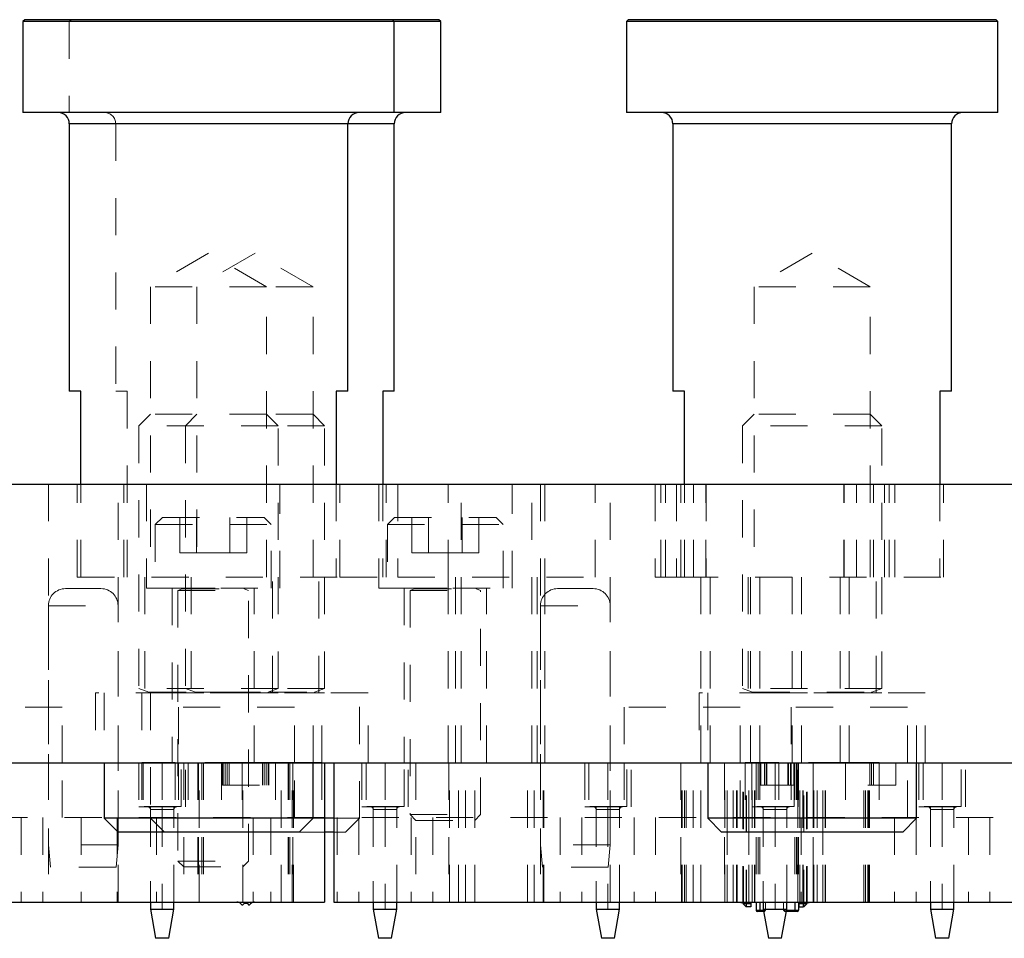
# Model space of a CAD drawing. Header units: inches. Extents: x 1880 to 2363, y -453 to -54.
# Tile 1008 of 1056: x 2208.29 to 2210.94, y -277.55 to -275.08. Entities that reach past the tile are written whole.
import ezdxf

# ---------------------------------------------------------------- set-up
doc = ezdxf.new("R2010")
doc.units = ezdxf.units.IN
doc.header["$LTSCALE"] = 0.5
doc.header["$MEASUREMENT"] = 0
doc.linetypes.add('HIDDEN', pattern=[0.225, 0.15, -0.075])
for name, color, linetype in [('ST1-M-S', 193, 'Continuous'), ('ST2-M-S', 193, 'Continuous'), ('SVE-M-S', 8, 'Continuous')]:
    doc.layers.add(name, color=color, linetype=linetype)

msp = doc.modelspace()

# ---------------------------------------------------------------- linework, layer by layer
at = {"layer": 'ST1-M-S', "linetype": 'Continuous', "lineweight": 25}
for p, q in [((2204.92022, -276.33015), (2215.92022, -276.33015)), ((2204.92022, -277.08015), (2215.92022, -277.08015))]:
    msp.add_line(p, q, dxfattribs=at)
at = {"layer": 'ST1-M-S', "linetype": 'HIDDEN', "lineweight": 18}
for p, q in [((2208.36397, -276.33015), (2208.36397, -277.08015)), ((2208.44172, -276.58015), (2208.44172, -276.33015)), ((2208.55147, -277.08015), (2208.55147, -276.33015)), ((2208.56672, -276.58015), (2208.56672, -276.33015)), ((2208.62822, -276.33015), (2208.62822, -276.61015)), ((2208.98722, -276.61015), (2208.98722, -276.33015)), ((2209.14872, -276.58015), (2209.14872, -276.33015)), ((2209.25322, -276.33015), (2209.25322, -276.61015)), ((2209.27372, -276.58015), (2209.27372, -276.33015)), ((2209.30472, -276.33015), (2209.30472, -276.58015)), ((2209.44022, -276.58015), (2209.44022, -276.33015)), ((2209.47522, -277.08015), (2209.47522, -276.33015)), ((2209.61222, -276.61015), (2209.61222, -276.33015)), ((2209.66522, -277.08015), (2209.66522, -276.33015)), ((2209.68897, -276.33015), (2209.68897, -277.08015)), ((2209.70022, -276.33015), (2209.70022, -276.58015)), ((2209.83572, -276.58015), (2209.83572, -276.33015)), ((2209.87647, -277.08015), (2209.87647, -276.33015)), ((2209.99772, -276.33015), (2209.99772, -276.58015)), ((2210.013, -276.58015), (2210.013, -276.33015)), ((2210.013, -276.58015), (2210.013, -276.33015)), ((2210.02522, -276.58015), (2210.02522, -276.33015)), ((2210.05472, -276.33015), (2210.05472, -276.58015)), ((2210.06672, -276.58015), (2210.06672, -276.33015)), ((2210.10116, -276.58015), (2210.10116, -276.33015)), ((2210.10116, -276.58015), (2210.10116, -276.33015)), ((2210.13392, -276.58015), (2210.13392, -276.33015)), ((2210.13392, -276.58015), (2210.13392, -276.33015)), ((2210.13477, -276.33015), (2210.13477, -276.58015)), ((2210.50567, -276.58015), (2210.50567, -276.33015)), ((2210.50652, -276.58015), (2210.50652, -276.33015)), ((2210.50652, -276.58015), (2210.50652, -276.33015)), ((2210.53928, -276.58015), (2210.53928, -276.33015)), ((2210.53928, -276.58015), (2210.53928, -276.33015)), ((2210.58572, -276.58015), (2210.58572, -276.33015)), ((2210.61522, -276.58015), (2210.61522, -276.33015)), ((2210.62744, -276.58015), (2210.62744, -276.33015)), ((2210.62744, -276.58015), (2210.62744, -276.33015)), ((2210.64272, -276.58015), (2210.64272, -276.33015)), ((2210.77372, -276.58015), (2210.77372, -276.33015)), ((2208.44172, -276.58015), (2209.14872, -276.58015)), ((2208.62322, -276.58015), (2208.62322, -276.89215)), ((2208.74822, -276.58015), (2208.74822, -276.89215)), ((2208.96722, -276.89215), (2208.96722, -276.58015)), ((2209.09222, -276.89215), (2209.09222, -276.58015)), ((2209.14872, -276.58015), (2209.27372, -276.58015)), ((2209.30472, -276.58015), (2209.83572, -276.58015)), ((2209.44022, -277.08015), (2209.44022, -276.58015)), ((2209.46022, -277.08015), (2209.46022, -276.58015)), ((2209.68022, -277.08015), (2209.68022, -276.58015)), ((2209.70022, -277.08015), (2209.70022, -276.58015)), ((2209.99772, -276.58015), (2210.06672, -276.58015)), ((2210.06672, -276.58015), (2210.77372, -276.58015)), ((2210.12022, -277.08015), (2210.12022, -276.58015)), ((2210.14522, -277.08015), (2210.14522, -276.58015)), ((2210.14522, -277.08015), (2210.14522, -276.58015)), ((2210.24822, -276.58015), (2210.24822, -276.89215)), ((2210.25422, -277.08015), (2210.25422, -276.58015)), ((2210.25422, -277.08015), (2210.25422, -276.58015)), ((2210.27922, -277.08015), (2210.27922, -276.58015)), ((2210.36672, -277.08015), (2210.36672, -276.58015)), ((2210.39172, -277.08015), (2210.39172, -276.58015)), ((2210.39172, -277.08015), (2210.39172, -276.58015)), ((2210.49522, -277.08015), (2210.49522, -276.58015)), ((2210.49522, -277.08015), (2210.49522, -276.58015)), ((2210.52022, -277.08015), (2210.52022, -276.58015)), ((2210.59222, -276.89215), (2210.59222, -276.58015)), ((2208.62822, -276.61015), (2208.98722, -276.61015)), ((2208.69722, -276.61015), (2208.69722, -277.08015)), ((2208.91822, -277.08015), (2208.91822, -276.61015)), ((2209.25322, -276.61015), (2209.61222, -276.61015)), ((2209.32222, -276.61015), (2209.32222, -277.08015)), ((2209.54322, -277.08015), (2209.54322, -276.61015)), ((2209.09972, -276.89215), (2208.49072, -276.89215)), ((2208.49072, -276.89215), (2208.49072, -277.08015)), ((2208.61572, -276.89215), (2208.61572, -277.08015)), ((2209.22472, -276.89215), (2209.09972, -276.89215)), ((2209.09972, -277.08015), (2209.09972, -276.89215)), ((2209.22472, -277.08015), (2209.22472, -276.89215)), ((2210.72472, -276.89215), (2210.11572, -276.89215)), ((2210.11572, -276.89215), (2210.11572, -277.08015)), ((2210.72472, -277.08015), (2210.72472, -276.89215)), ((2208.40147, -276.93015), (2208.08897, -276.93015)), ((2208.40147, -277.08015), (2208.40147, -276.93015)), ((2209.02647, -276.93015), (2208.71397, -276.93015)), ((2208.71397, -276.93015), (2208.71397, -277.08015)), ((2209.02647, -277.08015), (2209.02647, -276.93015)), ((2210.22647, -276.93015), (2209.91397, -276.93015)), ((2209.91397, -276.93015), (2209.91397, -277.08015)), ((2210.22647, -277.08015), (2210.22647, -276.93015)), ((2210.67647, -276.93015), (2210.36397, -276.93015)), ((2210.36397, -276.93015), (2210.36397, -277.08015)), ((2210.67647, -277.08015), (2210.67647, -276.93015))]:
    msp.add_line(p, q, dxfattribs=at)
at = {"layer": 'ST2-M-S', "linetype": 'HIDDEN', "lineweight": 18}
for p, q in [((2208.36397, -277.08015), (2208.36397, -277.45515)), ((2208.40147, -277.22765), (2208.40147, -277.08015)), ((2208.55147, -277.45515), (2208.55147, -277.08015)), ((2208.60772, -277.08015), (2208.60772, -277.19915)), ((2208.61904, -277.08015), (2208.61904, -277.19826)), ((2208.67022, -277.08015), (2208.67022, -277.19826)), ((2208.71397, -277.08015), (2208.71397, -277.22765)), ((2208.7214, -277.19826), (2208.7214, -277.08015)), ((2208.72822, -277.08015), (2208.72822, -277.45515)), ((2208.73272, -277.19915), (2208.73272, -277.08015)), ((2208.76634, -277.08015), (2208.76634, -277.45515)), ((2208.76828, -277.08015), (2208.76828, -277.45515)), ((2208.76828, -277.08015), (2208.76828, -277.45515)), ((2208.77022, -277.45515), (2208.77022, -277.08015)), ((2208.77676, -277.08015), (2208.77676, -277.45515)), ((2208.77676, -277.08015), (2208.77676, -277.45515)), ((2208.78118, -277.08015), (2208.78118, -277.45515)), ((2208.78118, -277.08015), (2208.78118, -277.45515)), ((2208.83272, -277.08015), (2208.83272, -277.14015)), ((2208.83455, -277.14015), (2208.83455, -277.08015)), ((2208.84022, -277.14015), (2208.84022, -277.08015)), ((2208.84522, -277.14015), (2208.84522, -277.08015)), ((2208.85022, -277.08015), (2208.85022, -277.14015)), ((2208.88722, -277.45515), (2208.88722, -277.08015)), ((2208.94022, -277.14015), (2208.94022, -277.08015)), ((2208.94522, -277.08015), (2208.94522, -277.14015)), ((2208.95022, -277.08015), (2208.95022, -277.14015)), ((2208.95589, -277.08015), (2208.95589, -277.14015)), ((2208.95772, -277.14015), (2208.95772, -277.08015)), ((2208.99022, -277.45515), (2208.99022, -277.08015)), ((2209.00927, -277.08015), (2209.00927, -277.45515)), ((2209.01022, -277.08015), (2209.01022, -277.45515)), ((2209.01368, -277.08015), (2209.01368, -277.45515)), ((2209.02022, -277.45515), (2209.02022, -277.08015)), ((2209.02216, -277.08015), (2209.02216, -277.45515)), ((2209.0241, -277.45515), (2209.0241, -277.08015)), ((2209.02647, -277.22765), (2209.02647, -277.08015)), ((2209.20772, -277.08015), (2209.20772, -277.19915)), ((2209.21904, -277.08015), (2209.21904, -277.19826)), ((2209.27022, -277.08015), (2209.27022, -277.19826)), ((2209.3214, -277.19826), (2209.3214, -277.08015)), ((2209.33272, -277.19915), (2209.33272, -277.08015)), ((2209.35322, -277.08015), (2209.35322, -277.45515)), ((2209.44222, -277.08015), (2209.44222, -277.45515)), ((2209.44422, -277.45515), (2209.44422, -277.08015)), ((2209.46847, -277.45515), (2209.46847, -277.08015)), ((2209.48653, -277.45515), (2209.48653, -277.08015)), ((2209.51222, -277.45515), (2209.51222, -277.08015)), ((2209.65391, -277.45515), (2209.65391, -277.08015)), ((2209.67197, -277.45515), (2209.67197, -277.08015)), ((2209.68897, -277.08015), (2209.68897, -277.45515)), ((2209.69622, -277.45515), (2209.69622, -277.08015)), ((2209.69822, -277.45515), (2209.69822, -277.08015)), ((2209.80772, -277.08015), (2209.80772, -277.19915)), ((2209.81904, -277.08015), (2209.81904, -277.19826)), ((2209.87022, -277.08015), (2209.87022, -277.19826)), ((2209.87647, -277.45515), (2209.87647, -277.08015)), ((2209.91397, -277.08015), (2209.91397, -277.22765)), ((2209.9214, -277.19826), (2209.9214, -277.08015)), ((2209.93272, -277.19915), (2209.93272, -277.08015)), ((2210.06634, -277.08015), (2210.06634, -277.45515)), ((2210.06828, -277.45515), (2210.06828, -277.08015)), ((2210.07022, -277.45515), (2210.07022, -277.08015)), ((2210.07676, -277.45515), (2210.07676, -277.08015)), ((2210.08118, -277.45515), (2210.08118, -277.08015)), ((2210.10022, -277.45515), (2210.10022, -277.08015)), ((2210.12022, -277.45515), (2210.12022, -277.08015)), ((2210.18422, -277.08015), (2210.18422, -277.45515)), ((2210.18522, -277.45515), (2210.18522, -277.08015)), ((2210.19155, -277.45515), (2210.19155, -277.08015)), ((2210.20723, -277.45515), (2210.20723, -277.08015)), ((2210.21619, -277.45515), (2210.21619, -277.08015)), ((2210.21656, -277.45515), (2210.21656, -277.08015)), ((2210.21719, -277.45515), (2210.21719, -277.08015)), ((2210.21793, -277.45515), (2210.21793, -277.08015)), ((2210.22647, -277.22765), (2210.22647, -277.08015)), ((2210.23377, -277.4583), (2210.23377, -277.08015)), ((2210.23422, -277.45848), (2210.23422, -277.08015)), ((2210.23572, -277.4589), (2210.23572, -277.08015)), ((2210.24272, -277.46786), (2210.24272, -277.08015)), ((2210.24345, -277.46806), (2210.24345, -277.08015)), ((2210.24953, -277.45515), (2210.24953, -277.08015)), ((2210.25772, -277.08015), (2210.25772, -277.19915)), ((2210.25839, -277.45515), (2210.25839, -277.08015)), ((2210.26472, -277.45515), (2210.26472, -277.08015)), ((2210.26572, -277.45515), (2210.26572, -277.08015)), ((2210.26904, -277.08015), (2210.26904, -277.19826)), ((2210.26972, -277.08015), (2210.26972, -277.45515)), ((2210.27472, -277.08015), (2210.27472, -277.45515)), ((2210.27472, -277.08015), (2210.27472, -277.45515)), ((2210.2796, -277.08015), (2210.2796, -277.14015)), ((2210.27972, -277.08015), (2210.27972, -277.47715)), ((2210.27972, -277.08015), (2210.27972, -277.45515)), ((2210.28206, -277.08015), (2210.28206, -277.14015)), ((2210.29147, -277.14015), (2210.29147, -277.08015)), ((2210.29647, -277.14015), (2210.29647, -277.08015)), ((2210.29847, -277.08015), (2210.29847, -277.14015)), ((2210.32022, -277.08015), (2210.32022, -277.19826)), ((2210.35447, -277.14015), (2210.35447, -277.08015)), ((2210.35647, -277.08015), (2210.35647, -277.14015)), ((2210.36147, -277.08015), (2210.36147, -277.14015)), ((2210.36397, -277.08015), (2210.36397, -277.22765)), ((2210.37088, -277.14015), (2210.37088, -277.08015)), ((2210.3714, -277.19826), (2210.3714, -277.08015)), ((2210.37322, -277.08015), (2210.37322, -277.47715)), ((2210.37322, -277.08015), (2210.37322, -277.45515)), ((2210.37335, -277.14015), (2210.37335, -277.08015)), ((2210.37822, -277.08015), (2210.37822, -277.45515)), ((2210.37822, -277.08015), (2210.37822, -277.45515)), ((2210.38022, -277.08015), (2210.38022, -277.45515)), ((2210.38122, -277.45515), (2210.38122, -277.08015)), ((2210.38272, -277.19915), (2210.38272, -277.08015)), ((2210.38322, -277.08015), (2210.38322, -277.45515)), ((2210.3869, -277.45515), (2210.3869, -277.08015)), ((2210.3955, -277.45515), (2210.3955, -277.08015)), ((2210.39641, -277.45515), (2210.39641, -277.08015)), ((2210.39772, -277.46786), (2210.39772, -277.08015)), ((2210.40472, -277.4589), (2210.40472, -277.08015)), ((2210.40622, -277.45848), (2210.40622, -277.08015)), ((2210.40667, -277.4583), (2210.40667, -277.08015)), ((2210.42251, -277.45515), (2210.42251, -277.08015)), ((2210.42325, -277.08015), (2210.42325, -277.45515)), ((2210.42388, -277.45515), (2210.42388, -277.08015)), ((2210.42425, -277.45515), (2210.42425, -277.08015)), ((2210.43321, -277.45515), (2210.43321, -277.08015)), ((2210.44889, -277.45515), (2210.44889, -277.08015)), ((2210.45522, -277.45515), (2210.45522, -277.08015)), ((2210.45622, -277.45515), (2210.45622, -277.08015)), ((2210.55927, -277.45515), (2210.55927, -277.08015)), ((2210.55927, -277.45515), (2210.55927, -277.08015)), ((2210.56368, -277.45515), (2210.56368, -277.08015)), ((2210.56368, -277.45515), (2210.56368, -277.08015)), ((2210.57022, -277.45515), (2210.57022, -277.08015)), ((2210.57216, -277.45515), (2210.57216, -277.08015)), ((2210.57216, -277.45515), (2210.57216, -277.08015)), ((2210.5741, -277.45515), (2210.5741, -277.08015)), ((2210.57522, -277.08015), (2210.57522, -277.14015)), ((2210.57522, -277.14015), (2210.57522, -277.08015)), ((2210.58022, -277.14015), (2210.58022, -277.08015)), ((2210.58522, -277.08015), (2210.58522, -277.14015)), ((2210.64522, -277.14015), (2210.64522, -277.08015)), ((2210.67647, -277.22765), (2210.67647, -277.08015)), ((2210.70772, -277.08015), (2210.70772, -277.19915)), ((2210.71904, -277.08015), (2210.71904, -277.19826)), ((2210.77022, -277.08015), (2210.77022, -277.19826)), ((2210.8214, -277.19826), (2210.8214, -277.08015)), ((2210.83272, -277.19915), (2210.83272, -277.08015)), ((2208.83272, -277.14015), (2208.95772, -277.14015)), ((2210.2796, -277.14015), (2210.37335, -277.14015)), ((2210.57022, -277.14015), (2210.64522, -277.14015)), ((2208.60772, -277.19915), (2208.73272, -277.19915)), ((2208.7214, -277.19826), (2208.61904, -277.19826)), ((2208.63872, -277.19915), (2208.63872, -277.45515)), ((2208.63872, -277.20613), (2208.67022, -277.20613)), ((2208.67022, -277.20613), (2208.63872, -277.20613)), ((2208.63872, -277.20613), (2208.63872, -277.45515)), ((2208.67022, -277.20613), (2208.70172, -277.20613)), ((2208.67022, -277.20613), (2208.67022, -277.47385)), ((2208.70172, -277.45515), (2208.70172, -277.19915)), ((2208.70172, -277.45515), (2208.70172, -277.20613)), ((2209.20772, -277.19915), (2209.33272, -277.19915)), ((2209.3214, -277.19826), (2209.21904, -277.19826)), ((2209.23872, -277.19915), (2209.23872, -277.45515)), ((2209.23872, -277.20613), (2209.27022, -277.20613)), ((2209.27022, -277.20613), (2209.23872, -277.20613)), ((2209.23872, -277.20613), (2209.23872, -277.45515)), ((2209.27022, -277.20613), (2209.30172, -277.20613)), ((2209.27022, -277.20613), (2209.27022, -277.47385)), ((2209.30172, -277.45515), (2209.30172, -277.19915)), ((2209.30172, -277.45515), (2209.30172, -277.20613)), ((2209.80772, -277.19915), (2209.93272, -277.19915)), ((2209.9214, -277.19826), (2209.81904, -277.19826)), ((2209.83872, -277.19915), (2209.83872, -277.45515)), ((2209.83872, -277.20613), (2209.87022, -277.20613)), ((2209.87022, -277.20613), (2209.83872, -277.20613)), ((2209.83872, -277.20613), (2209.83872, -277.45515)), ((2209.87022, -277.20613), (2209.90172, -277.20613)), ((2209.87022, -277.20613), (2209.87022, -277.47385)), ((2209.90172, -277.45515), (2209.90172, -277.19915)), ((2209.90172, -277.45515), (2209.90172, -277.20613)), ((2210.25772, -277.19915), (2210.38272, -277.19915)), ((2210.3714, -277.19826), (2210.26904, -277.19826)), ((2210.28872, -277.19915), (2210.28872, -277.45515)), ((2210.28872, -277.20613), (2210.32022, -277.20613)), ((2210.32022, -277.20613), (2210.28872, -277.20613)), ((2210.28872, -277.20613), (2210.28872, -277.45515)), ((2210.32022, -277.20613), (2210.35172, -277.20613)), ((2210.32022, -277.20613), (2210.32022, -277.47385)), ((2210.35172, -277.45515), (2210.35172, -277.19915)), ((2210.35172, -277.45515), (2210.35172, -277.20613)), ((2210.70772, -277.19915), (2210.83272, -277.19915)), ((2210.8214, -277.19826), (2210.71904, -277.19826)), ((2210.73872, -277.19915), (2210.73872, -277.45515)), ((2210.73872, -277.20613), (2210.77022, -277.20613)), ((2210.77022, -277.20613), (2210.73872, -277.20613)), ((2210.73872, -277.20613), (2210.73872, -277.45515)), ((2210.77022, -277.20613), (2210.80172, -277.20613)), ((2210.77022, -277.20613), (2210.77022, -277.47385)), ((2210.80172, -277.45515), (2210.80172, -277.19915)), ((2210.80172, -277.45515), (2210.80172, -277.20613)), ((2209.10772, -277.22765), (2204.92022, -277.22765)), ((2208.29069, -277.22765), (2208.29069, -277.45515)), ((2208.29069, -277.22765), (2208.29069, -277.45515)), ((2208.34867, -277.22765), (2208.34867, -277.45515)), ((2208.34867, -277.22765), (2208.34867, -277.45515)), ((2208.45222, -277.22765), (2208.45222, -277.45515)), ((2208.45222, -277.22765), (2208.45222, -277.45515)), ((2208.54927, -277.22765), (2208.54927, -277.45515)), ((2208.54927, -277.22765), (2208.54927, -277.45515)), ((2208.65472, -277.22765), (2208.65472, -277.45515)), ((2208.65472, -277.22765), (2208.65472, -277.45515)), ((2208.91501, -277.22765), (2208.91501, -277.45515)), ((2208.91501, -277.22765), (2208.91501, -277.45515)), ((2208.9629, -277.22765), (2208.9629, -277.45515)), ((2208.9629, -277.22765), (2208.9629, -277.45515)), ((2212.70772, -277.22765), (2209.13272, -277.22765)), ((2209.14178, -277.22765), (2209.14178, -277.45515)), ((2209.14178, -277.22765), (2209.14178, -277.45515)), ((2209.19975, -277.22765), (2209.19975, -277.45515)), ((2209.19975, -277.22765), (2209.19975, -277.45515)), ((2209.34069, -277.22765), (2209.34069, -277.45515)), ((2209.34069, -277.22765), (2209.34069, -277.45515)), ((2209.39867, -277.22765), (2209.39867, -277.45515)), ((2209.39867, -277.22765), (2209.39867, -277.45515)), ((2209.74178, -277.22765), (2209.74178, -277.45515)), ((2209.74178, -277.22765), (2209.74178, -277.45515)), ((2209.79975, -277.22765), (2209.79975, -277.45515)), ((2209.79975, -277.22765), (2209.79975, -277.45515)), ((2209.94069, -277.22765), (2209.94069, -277.45515)), ((2209.94069, -277.22765), (2209.94069, -277.45515)), ((2209.99867, -277.22765), (2209.99867, -277.45515)), ((2209.99867, -277.22765), (2209.99867, -277.45515)), ((2210.19178, -277.22765), (2210.19178, -277.45515)), ((2210.24975, -277.22765), (2210.24975, -277.45515)), ((2210.39069, -277.22765), (2210.39069, -277.45515)), ((2210.44867, -277.22765), (2210.44867, -277.45515)), ((2210.64178, -277.22765), (2210.64178, -277.45515)), ((2210.64178, -277.22765), (2210.64178, -277.45515)), ((2210.69975, -277.22765), (2210.69975, -277.45515)), ((2210.69975, -277.22765), (2210.69975, -277.45515)), ((2210.84069, -277.22765), (2210.84069, -277.45515)), ((2210.84069, -277.22765), (2210.84069, -277.45515)), ((2210.89867, -277.22765), (2210.89867, -277.45515)), ((2210.89867, -277.22765), (2210.89867, -277.45515)), ((2210.29472, -277.45515), (2210.29472, -277.47715)), ((2210.34322, -277.45515), (2210.34322, -277.47715)), ((2210.39573, -277.46824), (2210.39573, -277.45515)), ((2210.27972, -277.47715), (2210.26972, -277.47715)), ((2210.27972, -277.47715), (2210.27972, -277.48015)), ((2210.29472, -277.47715), (2210.27972, -277.47715)), ((2210.28931, -277.47715), (2210.29472, -277.47715)), ((2210.29172, -277.48015), (2210.28984, -277.48015)), ((2210.29472, -277.47715), (2210.29172, -277.48015)), ((2210.34322, -277.47715), (2210.34622, -277.48015)), ((2210.37322, -277.47715), (2210.34322, -277.47715)), ((2210.34322, -277.47715), (2210.35114, -277.47715)), ((2210.35061, -277.48015), (2210.34622, -277.48015)), ((2210.38322, -277.47715), (2210.37322, -277.47715)), ((2210.37322, -277.48015), (2210.37322, -277.47715))]:
    msp.add_line(p, q, dxfattribs=at)
at = {"layer": 'ST2-M-S', "linetype": 'Continuous', "lineweight": 25}
for p, q in [((2209.10772, -277.08015), (2209.10772, -277.45515)), ((2209.13272, -277.08015), (2209.13272, -277.45515)), ((2207.91018, -277.45515), (2209.10772, -277.45515)), ((2208.63872, -277.45515), (2208.63872, -277.47385)), ((2208.70172, -277.47385), (2208.70172, -277.45515)), ((2209.13272, -277.45515), (2212.70772, -277.45515)), ((2209.23872, -277.45515), (2209.23872, -277.47385)), ((2209.30172, -277.47385), (2209.30172, -277.45515)), ((2209.83872, -277.45515), (2209.83872, -277.47385)), ((2209.90172, -277.47385), (2209.90172, -277.45515)), ((2210.23377, -277.4583), (2210.21724, -277.45515)), ((2210.25522, -277.45515), (2210.25522, -277.4589)), ((2210.26972, -277.45515), (2210.26972, -277.47715)), ((2210.27972, -277.45515), (2210.27972, -277.47715)), ((2210.28872, -277.45515), (2210.28872, -277.47385)), ((2210.35172, -277.47385), (2210.35172, -277.45515)), ((2210.37322, -277.45515), (2210.37322, -277.47715)), ((2210.38322, -277.45515), (2210.38322, -277.47715)), ((2210.38522, -277.4589), (2210.38522, -277.45515)), ((2210.4232, -277.45515), (2210.40667, -277.4583)), ((2210.73872, -277.45515), (2210.73872, -277.47385)), ((2210.80172, -277.47385), (2210.80172, -277.45515)), ((2208.63872, -277.47385), (2208.65261, -277.55259)), ((2208.63872, -277.47385), (2208.70172, -277.47385)), ((2208.68783, -277.55259), (2208.70172, -277.47385)), ((2208.88582, -277.46315), (2208.88222, -277.45954)), ((2208.88682, -277.46315), (2208.88582, -277.46315)), ((2208.88682, -277.46315), (2208.89157, -277.4584)), ((2208.89157, -277.4584), (2208.89887, -277.4584)), ((2208.89887, -277.4584), (2208.90362, -277.46315)), ((2208.90462, -277.46315), (2208.90362, -277.46315)), ((2208.90823, -277.45954), (2208.90462, -277.46315)), ((2209.23872, -277.47385), (2209.25261, -277.55259)), ((2209.23872, -277.47385), (2209.30172, -277.47385)), ((2209.28783, -277.55259), (2209.30172, -277.47385)), ((2209.83872, -277.47385), (2209.85261, -277.55259)), ((2209.83872, -277.47385), (2209.90172, -277.47385)), ((2209.88783, -277.55259), (2209.90172, -277.47385)), ((2210.23422, -277.45848), (2210.23377, -277.4583)), ((2210.23422, -277.45848), (2210.23422, -277.4589)), ((2210.23422, -277.4589), (2210.25522, -277.4589)), ((2210.23572, -277.46087), (2210.23572, -277.4589)), ((2210.24272, -277.46786), (2210.23572, -277.46087)), ((2210.24345, -277.46806), (2210.24272, -277.46786)), ((2210.25522, -277.46806), (2210.24345, -277.46806)), ((2210.25522, -277.4589), (2210.25522, -277.46806)), ((2210.26972, -277.47715), (2210.27972, -277.47715)), ((2210.27972, -277.48015), (2210.27272, -277.48015)), ((2210.27972, -277.48015), (2210.27972, -277.47715)), ((2210.27972, -277.47715), (2210.28931, -277.47715)), ((2210.28984, -277.48015), (2210.27972, -277.48015)), ((2210.28872, -277.47385), (2210.30261, -277.55259)), ((2210.28872, -277.47385), (2210.35172, -277.47385)), ((2210.33783, -277.55259), (2210.35172, -277.47385)), ((2210.37322, -277.48015), (2210.35061, -277.48015)), ((2210.35114, -277.47715), (2210.37322, -277.47715)), ((2210.37322, -277.47715), (2210.37322, -277.48015)), ((2210.37322, -277.47715), (2210.38322, -277.47715)), ((2210.38022, -277.48015), (2210.37322, -277.48015)), ((2210.38522, -277.4589), (2210.40622, -277.4589)), ((2210.38522, -277.46824), (2210.38522, -277.4589)), ((2210.38522, -277.46824), (2210.39573, -277.46824)), ((2210.39772, -277.46786), (2210.39573, -277.46824)), ((2210.40472, -277.46087), (2210.39772, -277.46786)), ((2210.40472, -277.4589), (2210.40472, -277.46087)), ((2210.40667, -277.4583), (2210.40622, -277.45848)), ((2210.40622, -277.45848), (2210.40622, -277.4589)), ((2210.73872, -277.47385), (2210.75261, -277.55259)), ((2210.73872, -277.47385), (2210.80172, -277.47385)), ((2210.78783, -277.55259), (2210.80172, -277.47385)), ((2208.68783, -277.55259), (2208.65261, -277.55259)), ((2209.28783, -277.55259), (2209.25261, -277.55259)), ((2209.88783, -277.55259), (2209.85261, -277.55259)), ((2210.33783, -277.55259), (2210.30261, -277.55259)), ((2210.78783, -277.55259), (2210.75261, -277.55259))]:
    msp.add_line(p, q, dxfattribs=at)
at = {"layer": 'ST2-M-S', "linetype": 'HIDDEN', "lineweight": 18}
for centre, start, end in [((2208.63085, -277.20613), 0, 90), ((2208.70959, -277.20613), 90, 180), ((2209.23085, -277.20613), 0, 90), ((2209.30959, -277.20613), 90, 180), ((2209.83085, -277.20613), 0, 90), ((2209.90959, -277.20613), 90, 180), ((2210.28085, -277.20613), 0, 90), ((2210.35959, -277.20613), 90, 180), ((2210.73085, -277.20613), 0, 90), ((2210.80959, -277.20613), 90, 180)]:
    msp.add_arc(centre, 0.00787, start, end, dxfattribs=at)
at = {"layer": 'ST2-M-S', "linetype": 'Continuous', "lineweight": 25}
for centre, radius, start, end in [((2208.87161, -277.47015), 0.015, 45, 90), ((2208.91883, -277.47015), 0.015, 90, 135), ((2210.27272, -277.47715), 0.003, 180, 270), ((2210.38022, -277.47715), 0.003, 270, 0)]:
    msp.add_arc(centre, radius, start, end, dxfattribs=at)
at = {"layer": 'ST2-M-S', "linetype": 'HIDDEN', "lineweight": 18}
for points in [[(2208.67022, -277.19826), (2208.67022, -277.1984), (2208.67022, -277.19869), (2208.67022, -277.20082), (2208.67022, -277.20347), (2208.67022, -277.20527), (2208.67022, -277.20613)], [(2209.27022, -277.19826), (2209.27022, -277.1984), (2209.27022, -277.19869), (2209.27022, -277.20082), (2209.27022, -277.20347), (2209.27022, -277.20527), (2209.27022, -277.20613)], [(2209.87022, -277.19826), (2209.87022, -277.1984), (2209.87022, -277.19869), (2209.87022, -277.20082), (2209.87022, -277.20347), (2209.87022, -277.20527), (2209.87022, -277.20613)], [(2210.32022, -277.19826), (2210.32022, -277.1984), (2210.32022, -277.19869), (2210.32022, -277.20082), (2210.32022, -277.20347), (2210.32022, -277.20527), (2210.32022, -277.20613)], [(2210.77022, -277.19826), (2210.77022, -277.1984), (2210.77022, -277.19869), (2210.77022, -277.20082), (2210.77022, -277.20347), (2210.77022, -277.20527), (2210.77022, -277.20613)]]:
    msp.add_open_spline(points, degree=3, knots=[0, 0, 0, 0, 0.2702613, 0.5624294, 0.7897364, 1, 1, 1, 1], dxfattribs=at)
at = {"layer": 'SVE-M-S', "linetype": 'Continuous', "lineweight": 25}
for p, q in [((2208.30022, -275.08015), (2208.29522, -275.08515)), ((2208.29522, -275.08515), (2208.29522, -275.33015)), ((2209.29522, -275.08515), (2208.29522, -275.08515)), ((2209.29022, -275.08015), (2208.30022, -275.08015)), ((2209.29522, -275.08515), (2209.29022, -275.08015)), ((2209.41522, -275.08015), (2209.29022, -275.08015)), ((2209.29522, -275.33015), (2209.29522, -275.08515)), ((2209.42022, -275.08515), (2209.29522, -275.08515)), ((2209.42022, -275.08515), (2209.41522, -275.08015)), ((2209.42022, -275.33015), (2209.42022, -275.08515)), ((2209.92522, -275.08015), (2209.92022, -275.08515)), ((2209.92022, -275.08515), (2209.92022, -275.33015)), ((2210.92022, -275.08515), (2209.92022, -275.08515)), ((2210.91522, -275.08015), (2209.92522, -275.08015)), ((2210.92022, -275.08515), (2210.91522, -275.08015)), ((2210.92022, -275.33015), (2210.92022, -275.08515)), ((2209.29522, -275.33015), (2208.29522, -275.33015)), ((2209.42022, -275.33015), (2209.29522, -275.33015)), ((2210.92022, -275.33015), (2209.92022, -275.33015)), ((2208.42022, -275.36015), (2208.42022, -276.08015)), ((2209.17022, -275.36015), (2208.42022, -275.36015)), ((2209.17022, -276.08015), (2209.17022, -275.36015)), ((2209.29522, -275.36015), (2209.17022, -275.36015)), ((2209.29522, -276.08015), (2209.29522, -275.36015)), ((2210.04522, -275.36015), (2210.04522, -276.08015)), ((2210.79522, -275.36015), (2210.04522, -275.36015)), ((2210.79522, -276.08015), (2210.79522, -275.36015)), ((2208.45147, -276.08015), (2208.42022, -276.08015)), ((2208.45147, -276.33015), (2208.45147, -276.08015)), ((2209.17022, -276.08015), (2209.13897, -276.08015)), ((2209.13897, -276.08015), (2209.13897, -276.33015)), ((2209.29522, -276.08015), (2209.26397, -276.08015)), ((2209.26397, -276.08015), (2209.26397, -276.33015)), ((2210.07647, -276.08015), (2210.04522, -276.08015)), ((2210.07647, -276.33015), (2210.07647, -276.08015)), ((2210.79522, -276.08015), (2210.76397, -276.08015)), ((2210.76397, -276.08015), (2210.76397, -276.33015)), ((2208.51397, -277.08015), (2208.51397, -277.22965)), ((2209.07647, -277.22965), (2209.07647, -277.08015)), ((2210.13897, -277.08015), (2210.13897, -277.22965)), ((2210.70147, -277.22965), (2210.70147, -277.08015)), ((2208.51397, -277.22965), (2208.55147, -277.26715)), ((2209.07647, -277.22965), (2208.51397, -277.22965)), ((2209.03897, -277.26715), (2209.07647, -277.22965)), ((2209.13272, -277.22965), (2209.10772, -277.22965)), ((2210.13897, -277.22965), (2210.17647, -277.26715)), ((2210.70147, -277.22965), (2210.13897, -277.22965)), ((2210.66397, -277.26715), (2210.70147, -277.22965)), ((2209.03897, -277.26715), (2208.55147, -277.26715)), ((2209.13272, -277.26715), (2209.10772, -277.26715)), ((2210.66397, -277.26715), (2210.17647, -277.26715))]:
    msp.add_line(p, q, dxfattribs=at)
at = {"layer": 'SVE-M-S', "linetype": 'HIDDEN', "lineweight": 18}
for p, q in [((2208.42522, -275.08015), (2208.42022, -275.08515)), ((2208.42022, -275.08515), (2208.42022, -275.33015)), ((2208.42022, -275.36015), (2209.17022, -275.36015)), ((2208.54522, -275.36015), (2208.54522, -276.08015)), ((2209.29522, -275.36015), (2208.54522, -275.36015)), ((2210.04522, -275.36015), (2210.79522, -275.36015)), ((2208.79522, -275.70869), (2208.63897, -275.7989)), ((2208.92022, -275.70869), (2208.76397, -275.7989)), ((2208.95147, -275.7989), (2208.79522, -275.70869)), ((2209.07647, -275.7989), (2208.92022, -275.70869)), ((2210.42022, -275.70869), (2210.26397, -275.7989)), ((2210.57647, -275.7989), (2210.42022, -275.70869)), ((2208.95147, -275.7989), (2208.63897, -275.7989)), ((2208.63897, -275.7989), (2208.63897, -276.58015)), ((2208.76397, -275.7989), (2208.76397, -276.58015)), ((2209.07647, -275.7989), (2208.95147, -275.7989)), ((2208.95147, -276.58015), (2208.95147, -275.7989)), ((2209.07647, -276.58015), (2209.07647, -275.7989)), ((2210.57647, -275.7989), (2210.26397, -275.7989)), ((2210.26397, -275.7989), (2210.26397, -276.58015)), ((2210.57647, -276.58015), (2210.57647, -275.7989)), ((2208.57647, -276.08015), (2208.54522, -276.08015)), ((2208.57647, -276.58015), (2208.57647, -276.08015)), ((2208.63897, -276.14215), (2208.60772, -276.1734)), ((2208.95147, -276.14215), (2208.63897, -276.14215)), ((2208.76397, -276.14215), (2208.73272, -276.1734)), ((2209.07647, -276.14215), (2208.95147, -276.14215)), ((2208.98272, -276.1734), (2208.95147, -276.14215)), ((2209.10772, -276.1734), (2209.07647, -276.14215)), ((2210.26397, -276.14215), (2210.23272, -276.1734)), ((2210.57647, -276.14215), (2210.26397, -276.14215)), ((2210.60772, -276.1734), (2210.57647, -276.14215)), ((2208.98272, -276.1734), (2208.60772, -276.1734)), ((2208.60772, -276.1734), (2208.60772, -276.88038)), ((2208.73272, -276.1734), (2208.73272, -276.88038)), ((2209.10772, -276.1734), (2208.98272, -276.1734)), ((2208.98272, -276.88038), (2208.98272, -276.1734)), ((2209.10772, -276.88038), (2209.10772, -276.1734)), ((2210.60772, -276.1734), (2210.23272, -276.1734)), ((2210.23272, -276.1734), (2210.23272, -276.88038)), ((2210.60772, -276.88038), (2210.60772, -276.1734)), ((2208.45147, -276.58015), (2208.45147, -276.33015)), ((2209.13897, -276.33015), (2209.13897, -276.58015)), ((2209.26397, -276.33015), (2209.26397, -276.58015)), ((2210.07647, -276.58015), (2210.07647, -276.33015)), ((2210.76397, -276.33015), (2210.76397, -276.58015)), ((2208.67072, -276.42015), (2208.65172, -276.43915)), ((2208.67072, -276.42015), (2208.94472, -276.42015)), ((2208.71751, -276.51515), (2208.71751, -276.42015)), ((2208.76262, -276.51515), (2208.76262, -276.42015)), ((2208.85283, -276.51515), (2208.85283, -276.42015)), ((2208.89793, -276.51515), (2208.89793, -276.42015)), ((2208.96372, -276.43915), (2208.94472, -276.42015)), ((2209.29572, -276.42015), (2209.27672, -276.43915)), ((2209.29572, -276.42015), (2209.56972, -276.42015)), ((2209.34251, -276.51515), (2209.34251, -276.42015)), ((2209.38762, -276.51515), (2209.38762, -276.42015)), ((2209.47783, -276.51515), (2209.47783, -276.42015)), ((2209.52293, -276.51515), (2209.52293, -276.42015)), ((2209.58872, -276.43915), (2209.56972, -276.42015)), ((2208.65172, -276.43915), (2208.96372, -276.43915)), ((2208.65172, -276.43915), (2208.65172, -276.61015)), ((2208.96372, -276.61015), (2208.96372, -276.43915)), ((2209.27672, -276.43915), (2209.58872, -276.43915)), ((2209.27672, -276.43915), (2209.27672, -276.61015)), ((2209.58872, -276.61015), (2209.58872, -276.43915)), ((2208.71751, -276.51515), (2208.76262, -276.51515)), ((2208.76262, -276.51515), (2208.85283, -276.51515)), ((2208.85283, -276.51515), (2208.89793, -276.51515)), ((2209.34251, -276.51515), (2209.38762, -276.51515)), ((2209.38762, -276.51515), (2209.47783, -276.51515)), ((2209.47783, -276.51515), (2209.52293, -276.51515)), ((2208.50547, -276.6114), (2208.40997, -276.6114)), ((2208.71272, -276.61015), (2208.71272, -276.61054)), ((2208.71272, -276.61054), (2208.90272, -276.61054)), ((2208.72402, -276.61207), (2208.71272, -276.61618)), ((2208.71272, -276.61618), (2208.90272, -276.61618)), ((2208.71272, -276.61618), (2208.71272, -277.34465)), ((2208.72402, -276.61207), (2208.89142, -276.61207)), ((2208.90272, -276.61618), (2208.89142, -276.61207)), ((2208.90272, -276.61054), (2208.90272, -276.61015)), ((2208.90272, -277.34465), (2208.90272, -276.61618)), ((2209.33772, -276.61015), (2209.33772, -276.61054)), ((2209.33772, -276.61054), (2209.52772, -276.61054)), ((2209.34902, -276.61207), (2209.33772, -276.61618)), ((2209.33772, -276.61618), (2209.52772, -276.61618)), ((2209.33772, -276.61618), (2209.33772, -277.21965)), ((2209.34902, -276.61207), (2209.51642, -276.61207)), ((2209.52772, -276.61618), (2209.51642, -276.61207)), ((2209.52772, -276.61054), (2209.52772, -276.61015)), ((2209.52772, -277.21965), (2209.52772, -276.61618)), ((2209.83047, -276.6114), (2209.73497, -276.6114)), ((2208.36397, -276.6574), (2208.55147, -276.6574)), ((2208.36397, -276.6574), (2208.36397, -277.3014)), ((2208.55147, -277.3014), (2208.55147, -276.6574)), ((2209.68897, -276.6574), (2209.87647, -276.6574)), ((2209.68897, -276.6574), (2209.68897, -277.3014)), ((2209.87647, -277.3014), (2209.87647, -276.6574)), ((2208.51397, -276.89215), (2208.51397, -277.08015)), ((2208.98272, -276.88038), (2208.60772, -276.88038)), ((2208.60772, -276.88038), (2208.63477, -276.89023)), ((2208.98272, -276.89176), (2208.60772, -276.89176)), ((2208.60772, -276.89176), (2208.60772, -276.89215)), ((2208.63477, -276.89023), (2208.95387, -276.89023)), ((2208.63897, -276.89215), (2208.63897, -277.22965)), ((2208.73272, -276.88038), (2208.75977, -276.89023)), ((2208.73272, -276.89176), (2208.73272, -276.89215)), ((2208.75977, -276.89023), (2209.07887, -276.89023)), ((2208.95567, -276.89023), (2208.98272, -276.88038)), ((2209.10772, -276.88038), (2208.98272, -276.88038)), ((2209.10772, -276.89176), (2208.98272, -276.89176)), ((2208.98272, -276.89215), (2208.98272, -276.89176)), ((2209.07647, -277.08015), (2209.07647, -276.89215)), ((2209.08067, -276.89023), (2209.10772, -276.88038)), ((2209.10772, -276.89215), (2209.10772, -276.89176)), ((2209.20147, -277.22965), (2209.20147, -276.89215)), ((2210.13897, -276.89215), (2210.13897, -277.08015)), ((2210.60772, -276.88038), (2210.23272, -276.88038)), ((2210.23272, -276.88038), (2210.25977, -276.89023)), ((2210.60772, -276.89176), (2210.23272, -276.89176)), ((2210.23272, -276.89176), (2210.23272, -276.89215)), ((2210.25977, -276.89023), (2210.57887, -276.89023)), ((2210.58067, -276.89023), (2210.60772, -276.88038)), ((2210.60772, -276.89215), (2210.60772, -276.89176)), ((2210.70147, -277.08015), (2210.70147, -276.89215)), ((2208.70515, -277.07965), (2208.61509, -277.07965)), ((2208.61509, -277.07965), (2208.61509, -277.26715)), ((2208.70515, -277.07965), (2208.70515, -277.26715)), ((2208.88529, -277.07965), (2208.70515, -277.07965)), ((2208.74009, -277.07965), (2208.74009, -277.26715)), ((2208.83015, -277.07965), (2208.83015, -277.26715)), ((2208.88529, -277.07965), (2208.88529, -277.26715)), ((2208.97535, -277.07965), (2208.88529, -277.07965)), ((2208.97535, -277.07965), (2208.97535, -277.26715)), ((2209.01029, -277.07965), (2208.97535, -277.07965)), ((2209.01029, -277.07965), (2209.01029, -277.26715)), ((2209.10035, -277.07965), (2209.01029, -277.07965)), ((2209.10035, -277.07965), (2209.10035, -277.26715)), ((2210.33015, -277.07965), (2210.24009, -277.07965)), ((2210.24009, -277.07965), (2210.24009, -277.26715)), ((2210.33015, -277.07965), (2210.33015, -277.26715)), ((2210.51029, -277.07965), (2210.33015, -277.07965)), ((2210.51029, -277.07965), (2210.51029, -277.26715)), ((2210.60035, -277.07965), (2210.51029, -277.07965)), ((2210.60035, -277.07965), (2210.60035, -277.26715)), ((2208.63897, -277.22965), (2208.67647, -277.26715)), ((2209.10772, -277.22965), (2209.07647, -277.22965)), ((2209.20147, -277.22965), (2209.13272, -277.22965)), ((2209.16397, -277.26715), (2209.20147, -277.22965)), ((2209.33772, -277.21965), (2209.52772, -277.21965)), ((2209.33772, -277.21965), (2209.35322, -277.23515)), ((2209.35322, -277.23515), (2209.51222, -277.23515)), ((2209.51222, -277.23515), (2209.52772, -277.21965)), ((2209.10772, -277.26715), (2209.03897, -277.26715)), ((2209.16397, -277.26715), (2209.13272, -277.26715)), ((2208.55147, -277.3014), (2208.36397, -277.3014)), ((2208.36397, -277.3014), (2208.36922, -277.3614)), ((2208.54622, -277.3614), (2208.55147, -277.3014)), ((2209.87647, -277.3014), (2209.68897, -277.3014)), ((2209.68897, -277.3014), (2209.69422, -277.3614)), ((2209.87122, -277.3614), (2209.87647, -277.3014)), ((2208.71272, -277.34465), (2208.90272, -277.34465)), ((2208.71272, -277.34465), (2208.72822, -277.36015)), ((2208.88722, -277.36015), (2208.90272, -277.34465)), ((2208.54622, -277.3614), (2208.36922, -277.3614)), ((2208.72822, -277.36015), (2208.88722, -277.36015)), ((2209.87122, -277.3614), (2209.69422, -277.3614))]:
    msp.add_line(p, q, dxfattribs=at)
at = {"layer": 'SVE-M-S', "linetype": 'Continuous', "lineweight": 25}
for centre, start, end in [((2208.39022, -275.36015), 0, 90), ((2209.20022, -275.36015), 90, 180), ((2209.32522, -275.36015), 90, 180), ((2210.01522, -275.36015), 0, 90), ((2210.82522, -275.36015), 90, 180)]:
    msp.add_arc(centre, 0.03, start, end, dxfattribs=at)
at = {"layer": 'SVE-M-S', "linetype": 'HIDDEN', "lineweight": 18}
for centre, radius, start, end in [((2208.51522, -275.36015), 0.03, 0, 90), ((2208.40997, -276.6574), 0.046, 90, 180), ((2208.50547, -276.6574), 0.046, 0, 90), ((2208.72376, -276.61133), 0.000787, 290, 90), ((2208.89169, -276.61133), 0.000787, 90, 250), ((2209.34876, -276.61133), 0.000787, 290, 90), ((2209.51669, -276.61133), 0.000787, 90, 250), ((2209.73497, -276.6574), 0.046, 90, 180), ((2209.83047, -276.6574), 0.046, 0, 90), ((2208.63451, -276.89097), 0.000787, 270, 70), ((2208.75951, -276.89097), 0.000787, 270, 70), ((2208.95594, -276.89097), 0.000787, 110, 270), ((2209.08094, -276.89097), 0.000787, 110, 270), ((2210.25951, -276.89097), 0.000787, 270, 70), ((2210.58094, -276.89097), 0.000787, 110, 270)]:
    msp.add_arc(centre, radius, start, end, dxfattribs=at)

doc.saveas('drawing.dxf')
